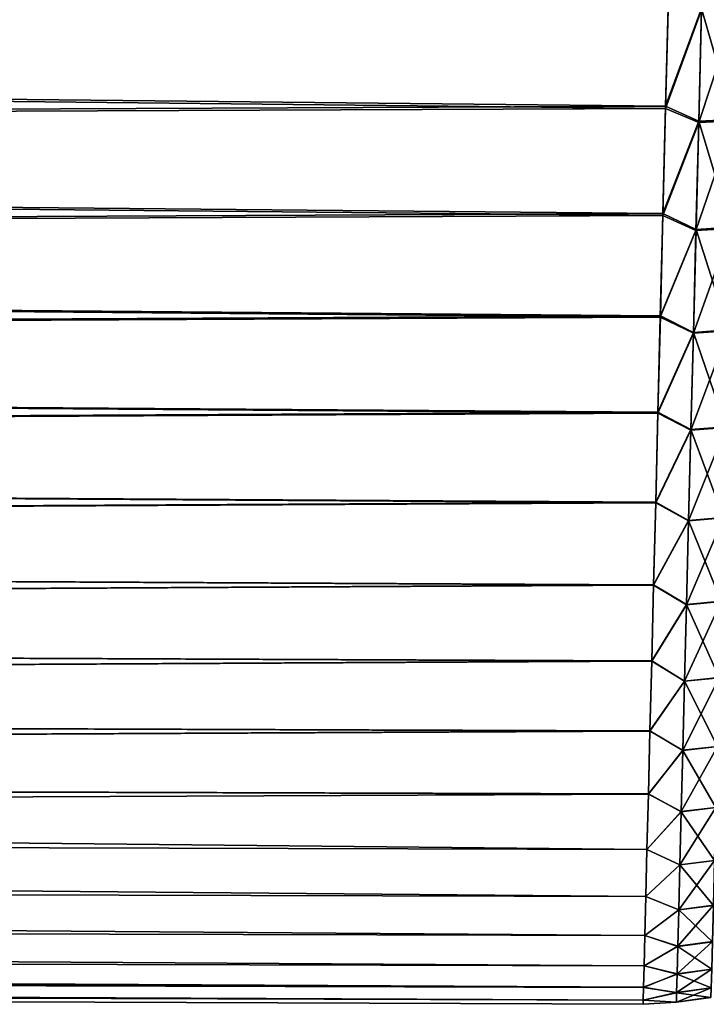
# Model space of a CAD drawing. Header units: metres. Extents: x -2 to 78, y -85 to 85.
# Tile 319 of 500: x 75.17 to 77.09, y -5.13 to -2.38. Entities that reach past the tile are written whole.
import ezdxf

# ---------------------------------------------------------------- set-up
doc = ezdxf.new("R2010")
doc.units = ezdxf.units.M
doc.layers.add('solid_20004802', color=7, linetype='CONTINUOUS')

msp = doc.modelspace()

# ---------------------------------------------------------------- linework, layer by layer
at = {"layer": 'solid_20004802'}
for points in [[(76.988411, -2.312613, 4.542752), (55.173519, -2.052694, 4.579444), (55.173519, -2.3899, 4.417818)], [(76.988571, -2.305857, -4.546089), (55.173519, -2.3899, -4.417818), (55.173519, -2.052694, -4.579444)], [(76.988571, -2.305857, -4.546089), (76.980736, -2.618464, -4.378122), (55.173519, -2.3899, -4.417818)], [(76.980591, -2.624571, 4.374554), (76.988411, -2.312613, 4.542752), (55.173519, -2.3899, 4.417818)], [(77.08149, -2.34813, 4.518692), (76.988411, -2.312613, 4.542752), (76.980591, -2.624571, 4.374554)], [(77.081589, -2.344309, -4.520796), (76.980736, -2.618464, -4.378122), (76.988571, -2.305857, -4.546089)], [(77.081589, -2.344309, -4.520796), (77.179352, -2.340559, -4.507246), (77.171227, -2.655444, -4.333659)], [(77.08149, -2.34813, 4.518692), (76.980591, -2.624571, 4.374554), (77.073471, -2.663881, 4.344738)], [(77.073563, -2.660222, -4.346825), (76.980736, -2.618464, -4.378122), (77.081589, -2.344309, -4.520796)], [(77.073471, -2.663881, 4.344738), (77.171127, -2.65909, 4.331576), (77.179253, -2.344366, 4.505146)], [(77.08149, -2.34813, 4.518692), (77.073471, -2.663881, 4.344738), (77.179253, -2.344366, 4.505146)], [(77.073563, -2.660222, -4.346825), (77.081589, -2.344309, -4.520796), (77.171227, -2.655444, -4.333659)], [(76.980591, -2.624571, 4.374554), (55.173519, -2.3899, 4.417818), (55.173519, -2.714063, 4.231405)], [(76.980736, -2.618464, -4.378122), (55.173519, -2.714063, -4.231405), (55.173519, -2.3899, -4.417818)], [(76.980736, -2.618464, -4.378122), (76.973213, -2.918776, -4.18854), (55.173519, -2.714063, -4.231405)], [(77.073563, -2.660222, -4.346825), (76.973213, -2.918776, -4.18854), (76.980736, -2.618464, -4.378122)], [(76.973091, -2.923913, 4.185035), (76.980591, -2.624571, 4.374554), (55.173519, -2.714063, 4.231405)], [(77.073471, -2.663881, 4.344738), (76.980591, -2.624571, 4.374554), (76.973091, -2.923913, 4.185035)], [(77.073471, -2.663881, 4.344738), (76.973091, -2.923913, 4.185035), (77.065781, -2.966378, 4.149252)], [(77.065865, -2.963149, -4.151187), (76.973213, -2.918776, -4.18854), (77.073563, -2.660222, -4.346825)], [(77.065781, -2.966378, 4.149252), (77.163345, -2.960582, 4.13656), (77.171127, -2.65909, 4.331576)], [(77.073471, -2.663881, 4.344738), (77.065781, -2.966378, 4.149252), (77.171127, -2.65909, 4.331576)], [(77.065865, -2.963149, -4.151187), (77.073563, -2.660222, -4.346825), (77.163429, -2.957364, -4.138491)], [(77.073563, -2.660222, -4.346825), (77.171227, -2.655444, -4.333659), (77.163429, -2.957364, -4.138491)], [(76.973091, -2.923913, 4.185035), (55.173519, -2.714063, 4.231405), (55.173519, -3.023363, 4.02125)], [(76.973213, -2.918776, -4.18854), (55.173519, -3.023363, -4.02125), (55.173519, -2.714063, -4.231405)], [(76.973213, -2.918776, -4.18854), (76.966026, -3.205193, -3.978301), (55.173519, -3.023363, -4.02125)], [(77.065865, -2.963149, -4.151187), (76.966026, -3.205193, -3.978301), (76.973213, -2.918776, -4.18854)], [(76.965927, -3.20917, 3.975158), (76.973091, -2.923913, 4.185035), (55.173519, -3.023363, 4.02125)], [(77.065781, -2.966378, 4.149252), (76.973091, -2.923913, 4.185035), (76.965927, -3.20917, 3.975158)], [(77.065781, -2.966378, 4.149252), (76.965927, -3.20917, 3.975158), (77.058472, -3.254145, 3.933164)], [(77.05854, -3.251525, -3.934854), (76.966026, -3.205193, -3.978301), (77.065865, -2.963149, -4.151187)], [(77.058472, -3.254145, 3.933164), (77.155937, -3.247374, 3.921025), (77.163345, -2.960582, 4.13656)], [(77.065781, -2.966378, 4.149252), (77.058472, -3.254145, 3.933164), (77.163345, -2.960582, 4.13656)], [(77.05854, -3.251525, -3.934854), (77.065865, -2.963149, -4.151187), (77.156006, -3.244764, -3.92271)], [(77.065865, -2.963149, -4.151187), (77.163429, -2.957364, -4.138491), (77.156006, -3.244764, -3.92271)], [(76.965927, -3.20917, 3.975158), (55.173519, -3.023363, 4.02125), (55.173519, -3.316064, 3.788533)], [(76.966026, -3.205193, -3.978301), (55.173519, -3.316064, -3.788533), (55.173519, -3.023363, -4.02125)], [(76.966026, -3.205193, -3.978301), (76.959251, -3.475306, -3.749306), (55.173519, -3.316064, -3.788533)], [(76.959183, -3.478098, 3.746764), (76.965927, -3.20917, 3.975158), (55.173519, -3.316064, 3.788533)], [(77.058472, -3.254145, 3.933164), (76.965927, -3.20917, 3.975158), (76.959183, -3.478098, 3.746764)], [(77.05854, -3.251525, -3.934854), (76.959251, -3.475306, -3.749306), (76.966026, -3.205193, -3.978301)], [(77.05162, -3.523786, -3.698792), (76.959251, -3.475306, -3.749306), (77.05854, -3.251525, -3.934854)], [(77.051575, -3.525708, 3.697398), (77.148949, -3.518, 3.685892), (77.155937, -3.247374, 3.921025)], [(77.058472, -3.254145, 3.933164), (77.051575, -3.525708, 3.697398), (77.155937, -3.247374, 3.921025)], [(77.05162, -3.523786, -3.698792), (77.05854, -3.251525, -3.934854), (77.149002, -3.516085, -3.687282)], [(77.05854, -3.251525, -3.934854), (77.156006, -3.244764, -3.92271), (77.149002, -3.516085, -3.687282)], [(77.058472, -3.254145, 3.933164), (76.959183, -3.478098, 3.746764), (77.051575, -3.525708, 3.697398)], [(76.959183, -3.478098, 3.746764), (55.173519, -3.316064, 3.788533), (55.173519, -3.590525, 3.534559)], [(76.959251, -3.475306, -3.749306), (55.173519, -3.590525, -3.534559), (55.173519, -3.316064, -3.788533)], [(76.959251, -3.475306, -3.749306), (76.952942, -3.726865, -3.504003), (55.173519, -3.590525, -3.534559)], [(76.952896, -3.728598, 3.502191), (76.959183, -3.478098, 3.746764), (55.173519, -3.590525, 3.534559)], [(77.051575, -3.525708, 3.697398), (76.959183, -3.478098, 3.746764), (76.952896, -3.728598, 3.502191)], [(77.05162, -3.523786, -3.698792), (76.952942, -3.726865, -3.504003), (76.959251, -3.475306, -3.749306)], [(77.051575, -3.525708, 3.697398), (76.952896, -3.728598, 3.502191), (77.04512, -3.779592, 3.442882)], [(77.045151, -3.77837, -3.443969), (76.952942, -3.726865, -3.504003), (77.05162, -3.523786, -3.698792)], [(77.04512, -3.779592, 3.442882), (77.142418, -3.770993, 3.432086), (77.148949, -3.518, 3.685892)], [(77.051575, -3.525708, 3.697398), (77.04512, -3.779592, 3.442882), (77.148949, -3.518, 3.685892)], [(77.045151, -3.77837, -3.443969), (77.05162, -3.523786, -3.698792), (77.142448, -3.769775, -3.43317)], [(77.05162, -3.523786, -3.698792), (77.149002, -3.516085, -3.687282), (77.142448, -3.769775, -3.43317)], [(76.952896, -3.728598, 3.502191), (55.173519, -3.590525, 3.534559), (55.173519, -3.845206, 3.260754)], [(76.952942, -3.726865, -3.504003), (55.173519, -3.845206, -3.260754), (55.173519, -3.590525, -3.534559)], [(76.952942, -3.726865, -3.504003), (76.947128, -3.958533, -3.244614), (55.173519, -3.845206, -3.260754)], [(76.947105, -3.959398, 3.243576), (76.952896, -3.728598, 3.502191), (55.173519, -3.845206, 3.260754)], [(77.04512, -3.779592, 3.442882), (76.952896, -3.728598, 3.502191), (76.947105, -3.959398, 3.243576)], [(77.045151, -3.77837, -3.443969), (76.947128, -3.958533, -3.244614), (76.952942, -3.726865, -3.504003)], [(77.039154, -4.014325, 3.17054), (77.136375, -4.00489, 3.160527), (77.142418, -3.770993, 3.432086)], [(77.04512, -3.779592, 3.442882), (77.039154, -4.014325, 3.17054), (77.142418, -3.770993, 3.432086)], [(77.045151, -3.77837, -3.443969), (77.142448, -3.769775, -3.43317), (77.136391, -4.004282, -3.161337)], [(77.04512, -3.779592, 3.442882), (76.947105, -3.959398, 3.243576), (77.039154, -4.014325, 3.17054)], [(77.039169, -4.013714, -3.171353), (76.947128, -3.958533, -3.244614), (77.045151, -3.77837, -3.443969)], [(77.039169, -4.013714, -3.171353), (77.045151, -3.77837, -3.443969), (77.136391, -4.004282, -3.161337)], [(76.947105, -3.959398, 3.243576), (55.173519, -3.845206, 3.260754), (55.173519, -4.078676, 2.968653)], [(76.947128, -3.958533, -3.244614), (55.173519, -4.078676, -2.968653), (55.173519, -3.845206, -3.260754)], [(76.947128, -3.958533, -3.244614), (76.94178, -4.171798, -2.970045), (55.173519, -4.078676, -2.968653)], [(76.941772, -4.172488, 2.96909), (76.947105, -3.959398, 3.243576), (55.173519, -4.078676, 2.968653)], [(77.039154, -4.014325, 3.17054), (76.947105, -3.959398, 3.243576), (76.941772, -4.172488, 2.96909)], [(77.039169, -4.013714, -3.171353), (76.94178, -4.171798, -2.970045), (76.947128, -3.958533, -3.244614)], [(77.039154, -4.014325, 3.17054), (76.941772, -4.172488, 2.96909), (77.033707, -4.228686, 2.881565)], [(77.033714, -4.228544, -2.882159), (76.94178, -4.171798, -2.970045), (77.039169, -4.013714, -3.171353)], [(77.033707, -4.228686, 2.881565), (77.130859, -4.218479, 2.8724), (77.136375, -4.00489, 3.160527)], [(77.039154, -4.014325, 3.17054), (77.033707, -4.228686, 2.881565), (77.136375, -4.00489, 3.160527)], [(77.033714, -4.228544, -2.882159), (77.039169, -4.013714, -3.171353), (77.130867, -4.218337, -2.872993)], [(77.039169, -4.013714, -3.171353), (77.136391, -4.004282, -3.161337), (77.130867, -4.218337, -2.872993)], [(76.941772, -4.172488, 2.96909), (55.173519, -4.078676, 2.968653), (55.173519, -4.289628, 2.659896)], [(76.94178, -4.171798, -2.970045), (55.173519, -4.289628, -2.659896), (55.173519, -4.078676, -2.968653)], [(76.94178, -4.171798, -2.970045), (76.93689, -4.367694, -2.678364), (55.173519, -4.289628, -2.659896)], [(76.936882, -4.368242, 2.677484), (76.941772, -4.172488, 2.96909), (55.173519, -4.289628, 2.659896)], [(77.033707, -4.228686, 2.881565), (76.941772, -4.172488, 2.96909), (76.936882, -4.368242, 2.677484)], [(77.033714, -4.228544, -2.882159), (76.93689, -4.367694, -2.678364), (76.94178, -4.171798, -2.970045)], [(77.028801, -4.421946, 2.577657), (77.125885, -4.411034, 2.569403), (77.130859, -4.218479, 2.8724)], [(77.033707, -4.228686, 2.881565), (77.028801, -4.421946, 2.577657), (77.130859, -4.218479, 2.8724)], [(77.033714, -4.228544, -2.882159), (77.130867, -4.218337, -2.872993), (77.125885, -4.411224, -2.569833)], [(77.033707, -4.228686, 2.881565), (76.936882, -4.368242, 2.677484), (77.028801, -4.421946, 2.577657)], [(77.028793, -4.422137, -2.578087), (76.93689, -4.367694, -2.678364), (77.033714, -4.228544, -2.882159)], [(77.028793, -4.422137, -2.578087), (77.033714, -4.228544, -2.882159), (77.125885, -4.411224, -2.569833)], [(76.936882, -4.368242, 2.677484), (55.173519, -4.289628, 2.659896), (55.173519, -4.476876, 2.336215)], [(76.93689, -4.367694, -2.678364), (55.173519, -4.476876, -2.336215), (55.173519, -4.289628, -2.659896)], [(76.93689, -4.367694, -2.678364), (76.932472, -4.544208, -2.371365), (55.173519, -4.476876, -2.336215)], [(76.93248, -4.544634, 2.370561), (76.936882, -4.368242, 2.677484), (55.173519, -4.476876, 2.336215)], [(77.028793, -4.422137, -2.578087), (76.932472, -4.544208, -2.371365), (76.93689, -4.367694, -2.678364)], [(77.028801, -4.421946, 2.577657), (76.936882, -4.368242, 2.677484), (76.93248, -4.544634, 2.370561)], [(77.024445, -4.593427, 2.260577), (77.121475, -4.581885, 2.253294), (77.125885, -4.411034, 2.569403)], [(77.028801, -4.421946, 2.577657), (77.024445, -4.593427, 2.260577), (77.125885, -4.411034, 2.569403)], [(77.028793, -4.422137, -2.578087), (77.125885, -4.411224, -2.569833), (77.12146, -4.582289, -2.253606)], [(77.024429, -4.593832, -2.260889), (76.932472, -4.544208, -2.371365), (77.028793, -4.422137, -2.578087)], [(77.028801, -4.421946, 2.577657), (76.93248, -4.544634, 2.370561), (77.024445, -4.593427, 2.260577)], [(77.024429, -4.593832, -2.260889), (77.028793, -4.422137, -2.578087), (77.12146, -4.582289, -2.253606)], [(76.93248, -4.544634, 2.370561), (55.173519, -4.476876, 2.336215), (55.173519, -4.639371, 1.999426)], [(76.928596, -4.699247, -2.051905), (55.173519, -4.639371, -1.999426), (55.173519, -4.476876, -2.336215)], [(76.932472, -4.544208, -2.371365), (76.928596, -4.699247, -2.051905), (55.173519, -4.476876, -2.336215)], [(76.928604, -4.69956, 2.051198), (76.93248, -4.544634, 2.370561), (55.173519, -4.639371, 1.999426)], [(77.024429, -4.593832, -2.260889), (76.928596, -4.699247, -2.051905), (76.932472, -4.544208, -2.371365)], [(77.024445, -4.593427, 2.260577), (76.93248, -4.544634, 2.370561), (76.928604, -4.69956, 2.051198)], [(77.020645, -4.742971, -1.932318), (76.928596, -4.699247, -2.051905), (77.024429, -4.593832, -2.260889)], [(77.024445, -4.593427, 2.260577), (76.928604, -4.69956, 2.051198), (77.020653, -4.742453, 1.932085)], [(77.020645, -4.742971, -1.932318), (77.024429, -4.593832, -2.260889), (77.117622, -4.730877, -1.926058)], [(77.020653, -4.742453, 1.932085), (77.117638, -4.730361, 1.925826), (77.121475, -4.581885, 2.253294)], [(77.024445, -4.593427, 2.260577), (77.020653, -4.742453, 1.932085), (77.121475, -4.581885, 2.253294)], [(77.024429, -4.593832, -2.260889), (77.12146, -4.582289, -2.253606), (77.117622, -4.730877, -1.926058)], [(76.925293, -4.831625, 1.722135), (55.173519, -4.639371, 1.999426), (55.173519, -4.7762, 1.651419)], [(76.925293, -4.831625, 1.722135), (76.928604, -4.69956, 2.051198), (55.173519, -4.639371, 1.999426)], [(76.925285, -4.831412, -1.722723), (55.173519, -4.7762, -1.651419), (55.173519, -4.639371, -1.999426)], [(76.928596, -4.699247, -2.051905), (76.925285, -4.831412, -1.722723), (55.173519, -4.639371, -1.999426)], [(77.020645, -4.742971, -1.932318), (76.925285, -4.831412, -1.722723), (76.928596, -4.699247, -2.051905)], [(77.020653, -4.742453, 1.932085), (76.928604, -4.69956, 2.051198), (76.925293, -4.831625, 1.722135)], [(77.017456, -4.868348, 1.593938), (77.114403, -4.855791, 1.58875), (77.117638, -4.730361, 1.925826)], [(77.020653, -4.742453, 1.932085), (77.017456, -4.868348, 1.593938), (77.117638, -4.730361, 1.925826)], [(77.020645, -4.742971, -1.932318), (77.117622, -4.730877, -1.926058), (77.114388, -4.856331, -1.588935)], [(77.017441, -4.86889, -1.594124), (76.925285, -4.831412, -1.722723), (77.020645, -4.742971, -1.932318)], [(77.020653, -4.742453, 1.932085), (76.925293, -4.831625, 1.722135), (77.017456, -4.868348, 1.593938)], [(77.017441, -4.86889, -1.594124), (77.020645, -4.742971, -1.932318), (77.114388, -4.856331, -1.588935)], [(76.922562, -4.940331, 1.384748), (55.173519, -4.7762, 1.651419), (55.173519, -4.886597, 1.294146)], [(76.922562, -4.940331, 1.384748), (76.925293, -4.831625, 1.722135), (55.173519, -4.7762, 1.651419)], [(76.922554, -4.940188, -1.385252), (55.173519, -4.886597, -1.294146), (55.173519, -4.7762, -1.651419)], [(76.925285, -4.831412, -1.722723), (76.922554, -4.940188, -1.385252), (55.173519, -4.7762, -1.651419)], [(77.017441, -4.86889, -1.594124), (76.922554, -4.940188, -1.385252), (76.925285, -4.831412, -1.722723)], [(77.017456, -4.868348, 1.593938), (76.925293, -4.831625, 1.722135), (76.922562, -4.940331, 1.384748)], [(77.014847, -4.97093, -1.248057), (76.922554, -4.940188, -1.385252), (77.017441, -4.86889, -1.594124)], [(77.017456, -4.868348, 1.593938), (76.922562, -4.940331, 1.384748), (77.014862, -4.970434, 1.247896)], [(77.014847, -4.97093, -1.248057), (77.017441, -4.86889, -1.594124), (77.111755, -4.957993, -1.243979)], [(77.014862, -4.970434, 1.247896), (77.111771, -4.9575, 1.243817), (77.114403, -4.855791, 1.58875)], [(77.017456, -4.868348, 1.593938), (77.014862, -4.970434, 1.247896), (77.114403, -4.855791, 1.58875)], [(77.017441, -4.86889, -1.594124), (77.114388, -4.856331, -1.588935), (77.111755, -4.957993, -1.243979)], [(76.920418, -5.025222, 1.04044), (55.173519, -4.886597, 1.294146), (55.173519, -4.96994, 0.929612)], [(76.920418, -5.025222, 1.04044), (76.922562, -4.940331, 1.384748), (55.173519, -4.886597, 1.294146)], [(76.92041, -5.025115, -1.040949), (55.173519, -4.96994, -0.929612), (55.173519, -4.886597, -1.294146)], [(76.922554, -4.940188, -1.385252), (76.92041, -5.025115, -1.040949), (55.173519, -4.886597, -1.294146)], [(77.014847, -4.97093, -1.248057), (76.92041, -5.025115, -1.040949), (76.922554, -4.940188, -1.385252)], [(77.014862, -4.970434, 1.247896), (76.922562, -4.940331, 1.384748), (76.920418, -5.025222, 1.04044)], [(77.012886, -5.048033, 0.895713), (77.109772, -5.034813, 0.892777), (77.111771, -4.9575, 1.243817)], [(77.014862, -4.970434, 1.247896), (77.012886, -5.048033, 0.895713), (77.111771, -4.9575, 1.243817)], [(77.014847, -4.97093, -1.248057), (77.111755, -4.957993, -1.243979), (77.109764, -5.035204, -0.892931)], [(76.918884, -5.085633, 0.692466), (55.173519, -4.96994, 0.929612), (55.173519, -5.025764, 0.559861)], [(76.918884, -5.085633, 0.692466), (76.920418, -5.025222, 1.04044), (55.173519, -4.96994, 0.929612)], [(76.918877, -5.085556, -0.693026), (55.173519, -5.025764, -0.559861), (55.173519, -4.96994, -0.929612)], [(76.92041, -5.025115, -1.040949), (76.918877, -5.085556, -0.693026), (55.173519, -4.96994, -0.929612)], [(77.012878, -5.048427, -0.895868), (76.92041, -5.025115, -1.040949), (77.014847, -4.97093, -1.248057)], [(77.014862, -4.970434, 1.247896), (76.920418, -5.025222, 1.04044), (77.012886, -5.048033, 0.895713)], [(77.012878, -5.048427, -0.895868), (77.014847, -4.97093, -1.248057), (77.109764, -5.035204, -0.892931)], [(76.917969, -5.121423, 0.344707), (55.173519, -5.025764, 0.559861), (55.173519, -5.053754, 0.18697)], [(76.917969, -5.121423, 0.344707), (76.918884, -5.085633, 0.692466), (55.173519, -5.025764, 0.559861)], [(76.917969, -5.121394, -0.345136), (55.173519, -5.053754, -0.18697), (55.173519, -5.025764, -0.559861)], [(76.918877, -5.085556, -0.693026), (76.917969, -5.121394, -0.345136), (55.173519, -5.025764, -0.559861)], [(77.012878, -5.048427, -0.895868), (76.918877, -5.085556, -0.693026), (76.92041, -5.025115, -1.040949)], [(77.012886, -5.048033, 0.895713), (76.920418, -5.025222, 1.04044), (76.918884, -5.085633, 0.692466)], [(77.011559, -5.100465, 0.539147), (77.108421, -5.087053, 0.537376), (77.109772, -5.034813, 0.892777)], [(77.012886, -5.048033, 0.895713), (77.011559, -5.100465, 0.539147), (77.109772, -5.034813, 0.892777)], [(77.012878, -5.048427, -0.895868), (77.109764, -5.035204, -0.892931), (77.108421, -5.087304, -0.537533)], [(76.917679, -5.133159), (55.173519, -5.053754, 0.18697), (55.173519, -5.053754, -0.18697)], [(76.917969, -5.121423, 0.344707), (55.173519, -5.053754, 0.18697), (76.917679, -5.133159)], [(76.917969, -5.121394, -0.345136), (76.917679, -5.133159), (55.173519, -5.053754, -0.18697)], [(77.011551, -5.100718, -0.539304), (76.918877, -5.085556, -0.693026), (77.012878, -5.048427, -0.895868)], [(77.012886, -5.048033, 0.895713), (76.918884, -5.085633, 0.692466), (77.011559, -5.100465, 0.539147)], [(77.011551, -5.100718, -0.539304), (77.012878, -5.048427, -0.895868), (77.108421, -5.087304, -0.537533)], [(77.011551, -5.100718, -0.539304), (76.917969, -5.121394, -0.345136), (76.918877, -5.085556, -0.693026)], [(77.011559, -5.100465, 0.539147), (76.918884, -5.085633, 0.692466), (76.917969, -5.121423, 0.344707)], [(77.011559, -5.100465, 0.539147), (76.917969, -5.121423, 0.344707), (77.01088, -5.127052, 0.179953)], [(77.01088, -5.127138, -0.180115), (76.917969, -5.121394, -0.345136), (77.011551, -5.100718, -0.539304)], [(77.01088, -5.127052, 0.179953), (77.107742, -5.113543, 0.179361), (77.108421, -5.087053, 0.537376)], [(77.011559, -5.100465, 0.539147), (77.01088, -5.127052, 0.179953), (77.108421, -5.087053, 0.537376)], [(77.01088, -5.127138, -0.180115), (77.011551, -5.100718, -0.539304), (77.107735, -5.113629, -0.179522)], [(77.011551, -5.100718, -0.539304), (77.108421, -5.087304, -0.537533), (77.107735, -5.113629, -0.179522)], [(77.01088, -5.127138, -0.180115), (76.917679, -5.133159), (76.917969, -5.121394, -0.345136)], [(77.01088, -5.127052, 0.179953), (76.917969, -5.121423, 0.344707), (76.917679, -5.133159)], [(77.01088, -5.127052, 0.179953), (76.917679, -5.133159), (77.01088, -5.127138, -0.180115)], [(77.01088, -5.127138, -0.180115), (77.107735, -5.113629, -0.179522), (77.107742, -5.113543, 0.179361)], [(77.01088, -5.127052, 0.179953), (77.01088, -5.127138, -0.180115), (77.107742, -5.113543, 0.179361)]]:
    msp.add_3dface(points, dxfattribs=at)

doc.saveas('drawing.dxf')
